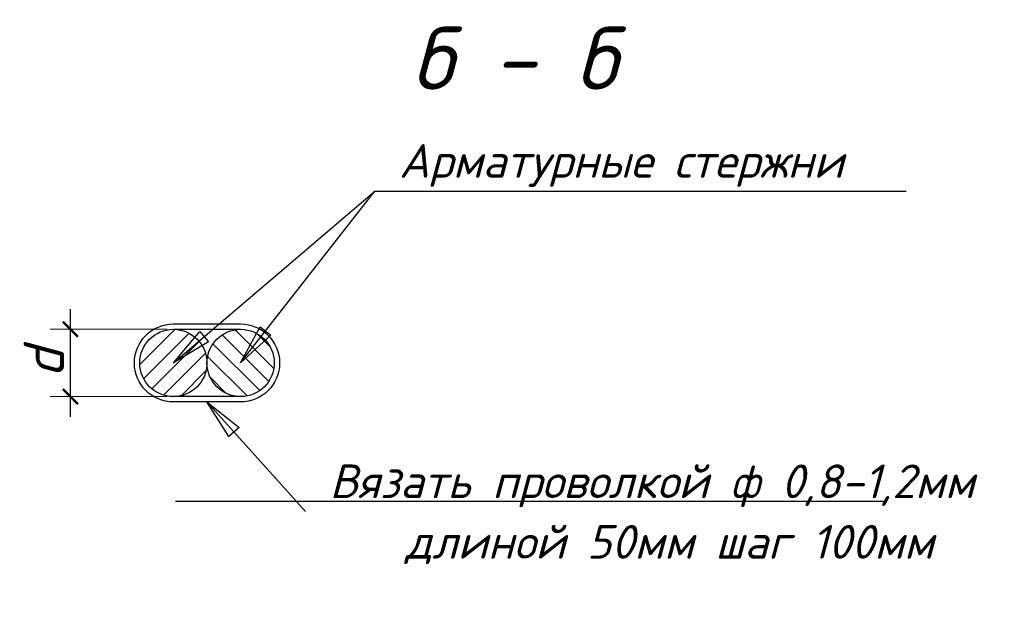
# Model space of a CAD drawing. Header units: millimetres. Extents: x -33345 to 4712671, y -3392 to 121473.
# Tile 549 of 656: x 2791530 to 2795762, y 56649 to 59209. Entities that reach past the tile are written whole.
import ezdxf

# ---------------------------------------------------------------- set-up
doc = ezdxf.new("R2010")
doc.units = ezdxf.units.MM
doc.layers.add('ар-ра', color=117, linetype='Continuous', lineweight=30)
doc.layers.add('Размеры1', color=252, linetype='Continuous', lineweight=15)
doc.layers.add('размеры КЖ', color=7, linetype='Continuous')
doc.styles.add('GOST 2.304', font='isocpeui.ttf')
doc.styles.add('ISOCPEUR', font='isocpeui.ttf', dxfattribs={"height": 300})
doc.dimstyles.new('SPDS$0', dxfattribs={"dimscale": 100, "dimtxt": 2.5, "dimasz": 1.5, "dimexe": 2, "dimexo": 0.625, "dimtad": 1, "dimdec": 0, "dimtxsty": 'GOST 2.304', "dimblk": '*U113', "dimcen": 0, "dimdle": 2, "dimclre": 256, "dimaunit": 1, "dimazin": 0, "dimtfac": 1, "dimtdec": 0, "dimtmove": 1, "dimatfit": 3, "dimfxl": 0.18, "dimtfill": 1, "dimtolj": 1, "dimtzin": 0, "dimlwe": -1, "dimarcsym": 0})

# ---------------------------------------------------------------- blocks, each defined once
blk = doc.blocks.new('_ArchTick')
at = {"color": 0, "linetype": 'ByBlock', "const_width": 0.15}
blk.add_lwpolyline([(-0.5, -0.5), (0.5, 0.5)], dxfattribs=at)
blk = doc.blocks.new('*D314')
at = {"layer": 'Defpoints', "color": 0, "ltscale": 100, "transparency": 16777216}
for p in [(-49977674.8, 22685258.5), (-49976909.3, 22685258.5), (-49976909.3, 22684758.5)]:
    blk.add_point(p, dxfattribs=at)
at = {"layer": 'Размеры1', "color": 0, "lineweight": -2, "ltscale": 100, "transparency": 16777216}
blk.add_line((-49977674.8, 22684608.5), (-49977674.8, 22685408.5), dxfattribs=at)
at = {"layer": 'Размеры1', "ltscale": 100, "transparency": 16777216}
for p, q in [((-49976956.2, 22685258.5), (-49977824.8, 22685258.5)), ((-49976956.2, 22684758.5), (-49977824.8, 22684758.5))]:
    blk.add_line(p, q, dxfattribs=at)
at = {"layer": 'Размеры1', "color": 0, "lineweight": 0, "ltscale": 100, "transparency": 16777216, "insert": (-49977871.7, 22685008.5), "char_height": 300, "attachment_point": 5, "rotation": 90, "style": 'ISOCPEUR', "bg_fill": 3, "box_fill_scale": 1.1, "bg_fill_color": 256, "bg_fill_true_color": 13158600, "bg_fill_transparency": 0}
blk.add_mtext('\\A1;d', dxfattribs=at)
at = {"layer": 'Размеры1', "color": 0, "lineweight": -2, "ltscale": 100, "transparency": 16777216, "xscale": 112.5, "yscale": 112.5, "zscale": 112.5}
for p, rotation in [((-49977674.8, 22685258.5), 90), ((-49977674.8, 22684758.5), 270)]:
    blk.add_blockref('_ArchTick', p, dxfattribs=dict(at, rotation=rotation))
blk = doc.blocks.new('*U113')
at = {"color": 0, "linetype": 'ByBlock', "const_width": 0.15}
blk.add_lwpolyline([(-0.5, -0.5), (0.5, 0.5)], dxfattribs=at)
blk = doc.blocks.new('jsd')
at = {"layer": 'размеры КЖ', "lineweight": 9}
h = blk.add_hatch(dxfattribs=at)
h.set_pattern_fill('ANSI31', color=250, scale=30, angle=-90, style=0)
h.set_pattern_definition([(45, (-49932736.29, 22970022.37), (67.35192, -67.35192), [])])
h.paths.add_polyline_path([(-49977159.3, 22685008.5, 1), (-49976659.3, 22685008.5, 1)])
h = blk.add_hatch(dxfattribs=at)
h.set_pattern_fill('ANSI31', color=250, scale=30, style=0)
h.set_pattern_definition([(315, (-49932736.29, 22970022.37), (-67.35192, -67.35192), [])])
h.paths.add_polyline_path([(-49976659.3, 22685008.5, 1), (-49976159.3, 22685008.5, 1)])
at = {"color": 250, "lineweight": 25, "ltscale": 100}
for p, q in [((-49976409.3, 22685008.5), (-49976263.9, 22685276.2)), ((-49976263.9, 22685276.2), (-49976184.7, 22685214.3)), ((-49976713.2, 22685241.7), (-49976648, 22685165.1)), ((-49976184.7, 22685214.3), (-49976409.3, 22685008.5)), ((-49976659.3, 22684718.5), (-49976421, 22684528.7)), ((-49976495.8, 22684461.4), (-49976659.3, 22684718.5)), ((-49976421, 22684528.7), (-49976495.8, 22684461.4))]:
    blk.add_line(p, q, dxfattribs=at)
for points in [[(-49976409.3, 22685008.5), (-49975411.2, 22686285.4)], [(-49975411.2, 22686285.4), (-49971461.2, 22686285.4)], [(-49976659.3, 22684718.5), (-49975926.9, 22683903.8)], [(-49976893.6, 22683981.1), (-49971619.6, 22683981.1)]]:
    blk.add_lwpolyline(points, dxfattribs=at)
at = {"color": 250, "ltscale": 15}
blk.add_lwpolyline([(-49976409.3, 22685298.5, -1), (-49976409.3, 22684718.5), (-49976909.3, 22684718.5, -1), (-49976909.3, 22685298.5)], format="xyb", close=True, dxfattribs=at)
blk.add_lwpolyline([(-49976409.3, 22685258.5, -1), (-49976409.3, 22684758.5), (-49976909.3, 22684758.5, -1), (-49976909.3, 22685258.5), (-49976409.3, 22685258.5)], format="xyb", dxfattribs=at)
at = {"layer": 'ар-ра', "color": 250}
for centre in [(-49976909.3, 22685008.5), (-49976409.3, 22685008.5)]:
    blk.add_circle(centre, 250, dxfattribs=at)
at = {"color": 250, "linetype": 'Continuous', "lineweight": 0, "ltscale": 100, "style": 'ISOCPEUR'}
blk.add_text('б - б', height=466.67, dxfattribs=at).set_placement((-49975139.5, 22687040.7))
at = {"lineweight": 25, "ltscale": 100, "char_height": 250, "attachment_point": 1, "style": 'ISOCPEUR'}
for s, insert, width in [('\\fISOCPEUR|b0|i1|c1|p34;\\W1.0000000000;\\T1.0000000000;\\o\\lАрматурные стержни ', (-49975231.5, 22686635.4), 3637.5), ('\\fISOCPEUR|b0|i1|c1|p34;\\W1.0000000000;\\T1.0000000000;\\o\\lВязать проволкой ф 0,8-1,2мм', (-49975748.1, 22684253.8), 5100.568), ('\\fISOCPEUR|b0|i1|c1|p34;\\W1.0000000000;\\T1.0000000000;\\o\\lдлиной 50мм шаг 100мм', (-49975185.8, 22683803.8), 3988.258)]:
    blk.add_mtext(s, dxfattribs=dict(at, insert=insert, width=width))
at = {"layer": 'Размеры1', "color": 250, "lineweight": 0, "ltscale": 100}
dim = blk.add_linear_dim(base=(-49977674.8, 22685258.5), p1=(-49976909.3, 22684758.5), p2=(-49976909.3, 22685258.5), angle=90, text='d', dimstyle='SPDS$0', override={"dimscale": 75, "dimlfac": 1, "dimtxsty": 'ISOCPEUR', "dimblk1": 'ArchTick', "dimblk2": 'ArchTick', "dimsah": 1, "dimtolj": 1}, dxfattribs=at)
dim.commit()
dim.dimension.update_dxf_attribs({"geometry": '*D314', "text_midpoint": (-49977674.8, 22685008.5), "dimtype": 128})
at = {"color": 250, "lineweight": 25, "ltscale": 100}
for p, q in [((-49976909.3, 22685008.5), (-49976713.2, 22685241.7)), ((-49976648, 22685165.1), (-49976909.3, 22685008.5))]:
    blk.add_line(p, q, dxfattribs=at)
blk.add_lwpolyline([(-49976909.3, 22685008.5), (-49975411.2, 22686285.4)], dxfattribs=at)

msp = doc.modelspace()

# ---------------------------------------------------------------- block references
at = {"color": 7, "true_color": 0xffffff, "xscale": 0.5780932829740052, "yscale": 0.5780932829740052, "zscale": 0.5780932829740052}
msp.add_blockref('jsd', (31683506.468, -13056317.454), dxfattribs=at)

doc.saveas('drawing.dxf')
